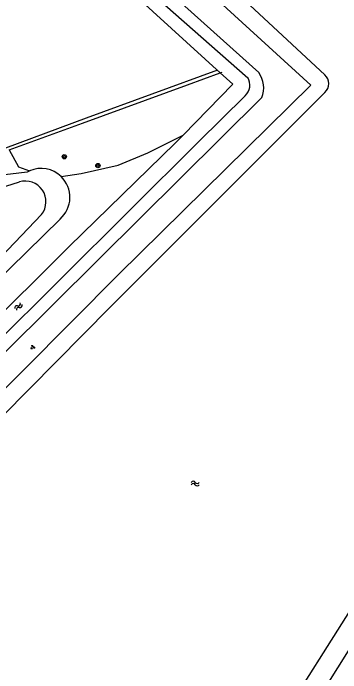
# Model space of a CAD drawing. Extents: x 135999 to 138000, y 396000 to 398501.
# Drawn here: x 136126.4 to 136187.9, y 396208.2 to 396332.1 of the extents above; entities that cross this region are included whole.
import ezdxf

# ---------------------------------------------------------------- set-up
doc = ezdxf.new("R2010")
doc.units = 0
for name, color, linetype in [('gg-afsc-draadraster', 7, 'Continuous'), ('gg-afsc-erfafscheiding', 7, 'Continuous'), ('gg-afsc-hekwerk', 7, 'Continuous'), ('gg-knt-BGT kruinlijn', 7, 'Continuous'), ('gg-kntw-bovenkant insteek waterloop', 7, 'Continuous'), ('gg-kntw-waterlijn', 7, 'Continuous'), ('gt-grn-groengrens', 7, 'Continuous'), ('gt-symb-boom', 7, 'Continuous'), ('gt-symb-groenvak', 7, 'Continuous'), ('gt-symb-watersymbool', 7, 'Continuous')]:
    doc.layers.add(name, color=color, linetype=linetype)

# ---------------------------------------------------------------- blocks, each defined once
blk = doc.blocks.new('gt0-BOOM')
at = {"layer": 'gt-symb-boom'}
for radius in [0.4, 0.2]:
    blk.add_circle((0, 0), radius, dxfattribs=at)
blk = doc.blocks.new('gt0-WA')
at = {"layer": 'gt-symb-watersymbool'}
for centre, start, end in [((-0.32, 0.02), 28.0725, 151.9275), ((0.43, 0.42), 208.0725, 331.9275), ((-0.32, -0.43), 28.0725, 151.9275), ((0.43, -0.03), 208.0725, 331.9275)]:
    blk.add_arc(centre, 0.425, start, end, dxfattribs=at)
blk = doc.blocks.new('gt0-GRVAK')
at = {"layer": 'gt-symb-groenvak'}
for p, q in [((-0.11, 0.19), (-0.23, 0.24)), ((-0.18, 0.15), (0.09, 0.15)), ((-0.09, 0.21), (-0.16, 0.32)), ((-0.05, 0.21), (-0.05, 0.39)), ((0, 0.21), (0.06, 0.32)), ((0.02, 0.19), (0.13, 0.24)), ((0.26, -0.05), (0.2, 0.06)), ((0.3, -0.05), (0.3, 0.13)), ((0.35, -0.05), (0.41, 0.06)), ((-0.24, -0.23), (-0.36, -0.18)), ((-0.32, -0.26), (-0.05, -0.26)), ((-0.23, -0.21), (-0.29, -0.1)), ((-0.18, -0.2), (-0.18, -0.02)), ((-0.14, -0.21), (-0.07, -0.1)), ((-0.12, -0.23), (0, -0.18)), ((0.24, -0.07), (0.12, -0.02)), ((0.17, -0.11), (0.44, -0.11)), ((0.37, -0.07), (0.49, -0.02))]:
    blk.add_line(p, q, dxfattribs=at)

msp = doc.modelspace()

# ---------------------------------------------------------------- linework, layer by layer
at = {"layer": 'gg-afsc-draadraster'}
msp.add_line((136159.16, 396318.61), (136165.29, 396320.84), dxfattribs=at)
msp.add_lwpolyline([(136125.62, 396306.42), (136139.39, 396311.41), (136159.16, 396318.61)], dxfattribs=at)
at = {"layer": 'gg-afsc-erfafscheiding'}
msp.add_line((136165.29, 396320.84), (136165.64, 396320.96), dxfattribs=at)
at = {"layer": 'gg-afsc-hekwerk'}
msp.add_lwpolyline([(136164.75, 396321.37), (136140.07, 396312.37), (136122.18, 396305.73)], dxfattribs=at)
at = {"layer": 'gg-knt-BGT kruinlijn'}
msp.add_line((136172.5, 396320.9), (136145.18, 396345.55), dxfattribs=at)
msp.add_lwpolyline([(136097.96, 396241.74), (136142.57, 396285.95), (136173.07, 396316.22)], dxfattribs=at)
msp.add_arc((136168.67, 396318.06), 4.77, 337.2614, 36.5727, dxfattribs=at)
at = {"layer": 'gg-kntw-bovenkant insteek waterloop'}
for p, q in [((136143.51, 396343.67), (136170.46, 396319.95)), ((136142.08, 396342.08), (136165.29, 396320.84))]:
    msp.add_line(p, q, dxfattribs=at)
for points in [[(136101.56, 396238.11), (136146.21, 396283.02), (136182.31, 396318.53), (136148.6, 396349.34)], [(136165.29, 396320.84), (136167.63, 396318.7), (136158.3, 396309.14)], [(136169.95, 396316.56), (136161.19, 396307.92), (136096.32, 396243.39)], [(136158.3, 396309.14), (136156.82, 396307.63), (136136.93, 396288.21), (136120.09, 396271.55)], [(136129, 396302.22), (136123.21, 396301.49), (136104.89, 396295.72), (136090.26, 396290.74), (136081.3, 396287.41)], [(136112.62, 396271.35), (136112.87, 396271.56), (136125.85, 396284.17), (136135.21, 396293.4)], [(136172.3, 396185.08), (136208.45, 396242.74), (136219.45, 396259.66), (136224.68, 396269.36), (136228.09, 396268.09)]]:
    msp.add_lwpolyline(points, dxfattribs=at)
for centre, radius, start, end in [((136168.13, 396318.57), 2.71, 312.2201, 30.8208), ((136131.73, 396297.26), 5.66, 113.3022, 118.7879), ((136131.62, 396297.47), 5.43, 45.8381, 113.1401), ((136131.62, 396297.47), 5.43, 311.4081, 45.8459)]:
    msp.add_arc(centre, radius, start, end, dxfattribs=at)
at = {"layer": 'gg-kntw-waterlijn'}
for points in [[(136184.94, 396320.48), (136160.23, 396343.46), (136150.81, 396351.79)], [(136103.9, 396235.72), (136144.68, 396276.92), (136184.94, 396317.17)], [(136074.72, 396281.64), (136088.75, 396285.76), (136105.15, 396292.53), (136118.42, 396297.48), (136127.55, 396300.39)], [(136131.73, 396294.25), (136121.55, 396283.68), (136110.46, 396273.23), (136097.51, 396261.5), (136088.04, 396254.54), (136076.63, 396243.58)], [(136232, 396273.51), (136229.26, 396271.79), (136223.29, 396273.4), (136218.41, 396265.1), (136201.53, 396238.67), (136165.03, 396180.93), (136160.94, 396175.42), (136132.63, 396142.33)]]:
    msp.add_lwpolyline(points, dxfattribs=at)
for centre, radius, start, end in [((136183.38, 396318.83), 2.28, 313.3856, 46.6144), ((136128.65, 396296.64), 3.9, 322.1029, 106.3683)]:
    msp.add_arc(centre, radius, start, end, dxfattribs=at)
at = {"layer": 'gt-grn-groengrens'}
for points in [[(136135.41, 396301.36), (136139.18, 396301.94), (136146.11, 396303.53), (136151.7, 396305.84), (136156.42, 396308.2), (136158.3, 396309.14)], [(136125.62, 396306.42), (136127.4, 396303.22), (136129.49, 396302.46)]]:
    msp.add_lwpolyline(points, dxfattribs=at)

# ---------------------------------------------------------------- block references
at = {"layer": 'gt-symb-boom'}
for p in [(136136, 396305.1), (136142.3, 396303.44)]:
    msp.add_blockref('gt0-BOOM', p, dxfattribs=at)
at = {"layer": 'gt-symb-groenvak'}
msp.add_blockref('gt0-GRVAK', (136130.05, 396269.32), dxfattribs=at)
at = {"layer": 'gt-symb-watersymbool', "rotation": 46.053410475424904}
msp.add_blockref('gt0-WA', (136127.33, 396276.93), dxfattribs=at)
at = {"layer": 'gt-symb-watersymbool'}
msp.add_blockref('gt0-WA', (136160.53, 396243.72), dxfattribs=at)

doc.saveas('drawing.dxf')
